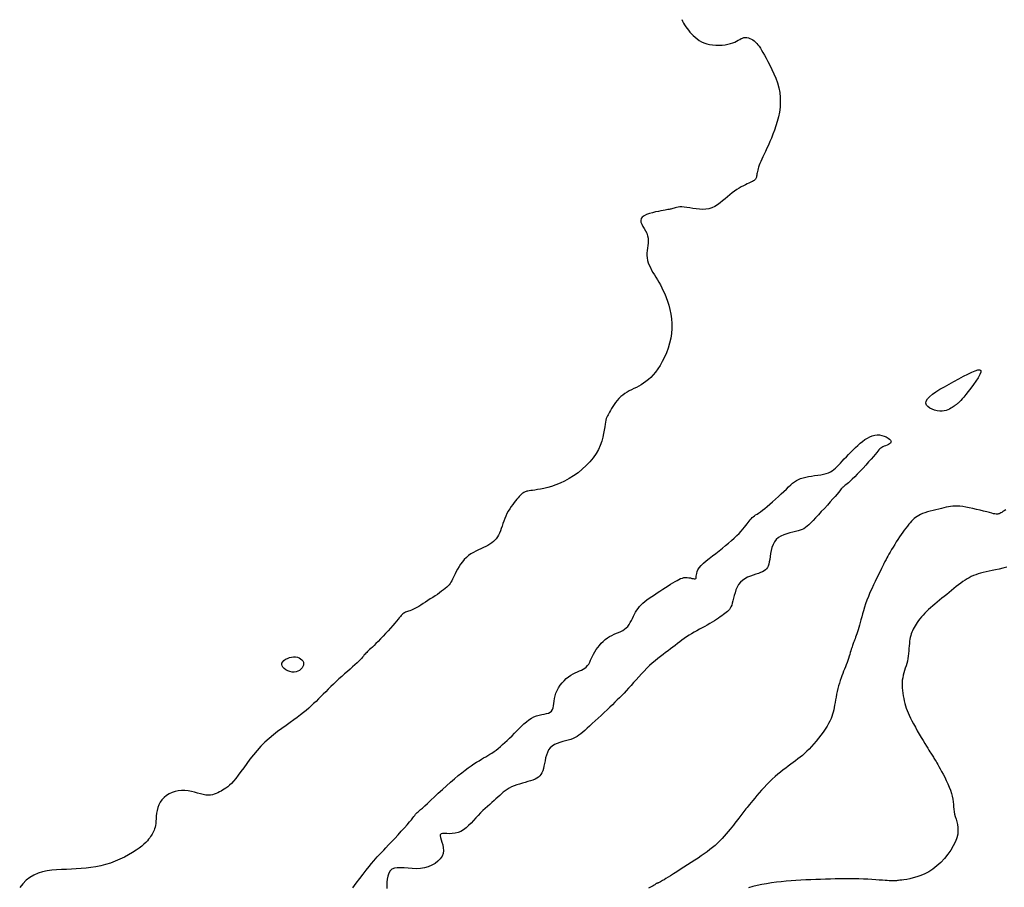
# Model space of a CAD drawing. Header units: millimetres. Extents: x 32690613 to 32693367, y 5343692 to 5344708.
# Tile 528 of 656: x 32692411 to 32692436, y 5344493 to 5344515. Entities that reach past the tile are written whole.
import ezdxf

# ---------------------------------------------------------------- set-up
doc = ezdxf.new("R2010")
doc.units = ezdxf.units.MM
doc.header["$LTSCALE"] = 20
for name, color, linetype in [('02-DGM_HL_492.50', 92, 'Continuous'), ('02-DGM_HL_493.00', 102, 'Continuous'), ('02-DGM_HL_493.50', 112, 'Continuous')]:
    doc.layers.add(name, color=color, linetype=linetype)

msp = doc.modelspace()

# ---------------------------------------------------------------- linework, layer by layer
at = {"layer": '02-DGM_HL_492.50', "elevation": 492.5, "flags": 128}
for points in [[(32692427.41, 5344515.384), (32692427.431, 5344515.337), (32692427.455, 5344515.29), (32692427.482, 5344515.244), (32692427.513, 5344515.198), (32692427.546, 5344515.152), (32692427.581, 5344515.107), (32692427.619, 5344515.061), (32692427.66, 5344515.016), (32692427.703, 5344514.972), (32692427.75, 5344514.929), (32692427.8, 5344514.888), (32692427.854, 5344514.851), (32692427.912, 5344514.817), (32692427.975, 5344514.789), (32692428.044, 5344514.765), (32692428.117, 5344514.747), (32692428.195, 5344514.735), (32692428.275, 5344514.729), (32692428.355, 5344514.728), (32692428.435, 5344514.731), (32692428.511, 5344514.739), (32692428.583, 5344514.752), (32692428.648, 5344514.768), (32692428.706, 5344514.787), (32692428.758, 5344514.809), (32692428.803, 5344514.832), (32692428.845, 5344514.855), (32692428.883, 5344514.877), (32692428.919, 5344514.896), (32692428.954, 5344514.91), (32692428.99, 5344514.92), (32692429.027, 5344514.924), (32692429.065, 5344514.921), (32692429.103, 5344514.913), (32692429.142, 5344514.9), (32692429.18, 5344514.882), (32692429.217, 5344514.861), (32692429.253, 5344514.835), (32692429.286, 5344514.807), (32692429.317, 5344514.775), (32692429.347, 5344514.74), (32692429.377, 5344514.7), (32692429.407, 5344514.655), (32692429.438, 5344514.603), (32692429.472, 5344514.544), (32692429.51, 5344514.477), (32692429.552, 5344514.4), (32692429.6, 5344514.313), (32692429.65, 5344514.218), (32692429.702, 5344514.115), (32692429.753, 5344514.005), (32692429.8, 5344513.89), (32692429.842, 5344513.77), (32692429.876, 5344513.648), (32692429.9, 5344513.524), (32692429.913, 5344513.399), (32692429.914, 5344513.275), (32692429.906, 5344513.152), (32692429.889, 5344513.03), (32692429.866, 5344512.911), (32692429.837, 5344512.794), (32692429.803, 5344512.682), (32692429.767, 5344512.574), (32692429.728, 5344512.47), (32692429.689, 5344512.372), (32692429.649, 5344512.28), (32692429.61, 5344512.192), (32692429.571, 5344512.11), (32692429.535, 5344512.033), (32692429.5, 5344511.961), (32692429.469, 5344511.895), (32692429.441, 5344511.834), (32692429.417, 5344511.778), (32692429.396, 5344511.726), (32692429.377, 5344511.679), (32692429.362, 5344511.635), (32692429.349, 5344511.595), (32692429.339, 5344511.557), (32692429.331, 5344511.522), (32692429.325, 5344511.49), (32692429.32, 5344511.46), (32692429.316, 5344511.431), (32692429.312, 5344511.405), (32692429.307, 5344511.381), (32692429.301, 5344511.36), (32692429.294, 5344511.34), (32692429.283, 5344511.323), (32692429.27, 5344511.308), (32692429.253, 5344511.295), (32692429.232, 5344511.282), (32692429.208, 5344511.269), (32692429.18, 5344511.256), (32692429.148, 5344511.242), (32692429.112, 5344511.225), (32692429.071, 5344511.207), (32692429.026, 5344511.184), (32692428.977, 5344511.159), (32692428.924, 5344511.13), (32692428.869, 5344511.097), (32692428.811, 5344511.061), (32692428.752, 5344511.022), (32692428.692, 5344510.978), (32692428.631, 5344510.931), (32692428.571, 5344510.88), (32692428.51, 5344510.827), (32692428.448, 5344510.774), (32692428.384, 5344510.723), (32692428.318, 5344510.676), (32692428.25, 5344510.634), (32692428.179, 5344510.601), (32692428.103, 5344510.577), (32692428.024, 5344510.563), (32692427.942, 5344510.56), (32692427.858, 5344510.563), (32692427.775, 5344510.572), (32692427.694, 5344510.584), (32692427.616, 5344510.597), (32692427.543, 5344510.609), (32692427.476, 5344510.618), (32692427.417, 5344510.622), (32692427.365, 5344510.621), (32692427.32, 5344510.617), (32692427.281, 5344510.611), (32692427.246, 5344510.602), (32692427.215, 5344510.593), (32692427.187, 5344510.584), (32692427.162, 5344510.576), (32692427.138, 5344510.569), (32692427.115, 5344510.563), (32692427.089, 5344510.558), (32692427.061, 5344510.553), (32692427.028, 5344510.548), (32692426.988, 5344510.541), (32692426.941, 5344510.533), (32692426.884, 5344510.523), (32692426.817, 5344510.51), (32692426.743, 5344510.495), (32692426.666, 5344510.476), (32692426.59, 5344510.453), (32692426.52, 5344510.427), (32692426.458, 5344510.397), (32692426.41, 5344510.363), (32692426.38, 5344510.325), (32692426.369, 5344510.281), (32692426.375, 5344510.234), (32692426.395, 5344510.183), (32692426.424, 5344510.128), (32692426.457, 5344510.071), (32692426.491, 5344510.012), (32692426.522, 5344509.952), (32692426.545, 5344509.89), (32692426.558, 5344509.828), (32692426.561, 5344509.766), (32692426.558, 5344509.703), (32692426.55, 5344509.64), (32692426.54, 5344509.577), (32692426.531, 5344509.514), (32692426.524, 5344509.452), (32692426.523, 5344509.389), (32692426.53, 5344509.327), (32692426.543, 5344509.265), (32692426.562, 5344509.203), (32692426.586, 5344509.141), (32692426.615, 5344509.08), (32692426.647, 5344509.019), (32692426.681, 5344508.957), (32692426.718, 5344508.896), (32692426.755, 5344508.835), (32692426.792, 5344508.773), (32692426.83, 5344508.709), (32692426.868, 5344508.641), (32692426.906, 5344508.57), (32692426.943, 5344508.495), (32692426.98, 5344508.413), (32692427.015, 5344508.324), (32692427.049, 5344508.228), (32692427.081, 5344508.125), (32692427.109, 5344508.015), (32692427.132, 5344507.901), (32692427.149, 5344507.783), (32692427.158, 5344507.661), (32692427.16, 5344507.537), (32692427.151, 5344507.412), (32692427.132, 5344507.286), (32692427.103, 5344507.162), (32692427.066, 5344507.039), (32692427.022, 5344506.92), (32692426.972, 5344506.807), (32692426.918, 5344506.699), (32692426.861, 5344506.6), (32692426.803, 5344506.509), (32692426.743, 5344506.428), (32692426.683, 5344506.357), (32692426.623, 5344506.294), (32692426.563, 5344506.239), (32692426.502, 5344506.19), (32692426.441, 5344506.147), (32692426.38, 5344506.108), (32692426.319, 5344506.073), (32692426.258, 5344506.04), (32692426.197, 5344506.01), (32692426.137, 5344505.979), (32692426.078, 5344505.949), (32692426.021, 5344505.917), (32692425.965, 5344505.883), (32692425.913, 5344505.846), (32692425.863, 5344505.805), (32692425.816, 5344505.759), (32692425.773, 5344505.709), (32692425.733, 5344505.658), (32692425.696, 5344505.605), (32692425.662, 5344505.553), (32692425.631, 5344505.503), (32692425.604, 5344505.456), (32692425.58, 5344505.414), (32692425.558, 5344505.378), (32692425.54, 5344505.345), (32692425.523, 5344505.314), (32692425.509, 5344505.283), (32692425.496, 5344505.248), (32692425.485, 5344505.208), (32692425.474, 5344505.161), (32692425.464, 5344505.104), (32692425.454, 5344505.035), (32692425.442, 5344504.956), (32692425.426, 5344504.868), (32692425.406, 5344504.773), (32692425.379, 5344504.673), (32692425.342, 5344504.569), (32692425.296, 5344504.464), (32692425.237, 5344504.358), (32692425.165, 5344504.254), (32692425.081, 5344504.153), (32692424.987, 5344504.055), (32692424.885, 5344503.962), (32692424.777, 5344503.875), (32692424.665, 5344503.795), (32692424.55, 5344503.723), (32692424.436, 5344503.66), (32692424.323, 5344503.607), (32692424.213, 5344503.563), (32692424.108, 5344503.527), (32692424.007, 5344503.498), (32692423.913, 5344503.476), (32692423.827, 5344503.458), (32692423.75, 5344503.445), (32692423.682, 5344503.434), (32692423.625, 5344503.426), (32692423.578, 5344503.419), (32692423.539, 5344503.414), (32692423.507, 5344503.409), (32692423.48, 5344503.404), (32692423.457, 5344503.398), (32692423.437, 5344503.391), (32692423.418, 5344503.382), (32692423.399, 5344503.371), (32692423.379, 5344503.358), (32692423.358, 5344503.342), (32692423.336, 5344503.322), (32692423.312, 5344503.299), (32692423.286, 5344503.271), (32692423.258, 5344503.24), (32692423.227, 5344503.204), (32692423.193, 5344503.163), (32692423.157, 5344503.117), (32692423.119, 5344503.067), (32692423.081, 5344503.014), (32692423.044, 5344502.958), (32692423.007, 5344502.899), (32692422.974, 5344502.837), (32692422.943, 5344502.774), (32692422.916, 5344502.71), (32692422.892, 5344502.646), (32692422.871, 5344502.581), (32692422.85, 5344502.518), (32692422.83, 5344502.456), (32692422.81, 5344502.397), (32692422.787, 5344502.341), (32692422.762, 5344502.289), (32692422.734, 5344502.242), (32692422.702, 5344502.199), (32692422.667, 5344502.16), (32692422.628, 5344502.124), (32692422.585, 5344502.09), (32692422.538, 5344502.059), (32692422.487, 5344502.03), (32692422.433, 5344502.001), (32692422.374, 5344501.973), (32692422.313, 5344501.945), (32692422.25, 5344501.916), (32692422.186, 5344501.885), (32692422.122, 5344501.851), (32692422.059, 5344501.814), (32692421.999, 5344501.772), (32692421.942, 5344501.725), (32692421.889, 5344501.672), (32692421.841, 5344501.614), (32692421.797, 5344501.553), (32692421.756, 5344501.491), (32692421.72, 5344501.428), (32692421.687, 5344501.367), (32692421.658, 5344501.31), (32692421.633, 5344501.257), (32692421.611, 5344501.209), (32692421.59, 5344501.167), (32692421.571, 5344501.129), (32692421.552, 5344501.095), (32692421.531, 5344501.062), (32692421.507, 5344501.031), (32692421.479, 5344501), (32692421.447, 5344500.968), (32692421.408, 5344500.934), (32692421.364, 5344500.899), (32692421.315, 5344500.863), (32692421.262, 5344500.825), (32692421.206, 5344500.786), (32692421.147, 5344500.747), (32692421.087, 5344500.708), (32692421.026, 5344500.668), (32692420.965, 5344500.628), (32692420.905, 5344500.589), (32692420.846, 5344500.551), (32692420.788, 5344500.515), (32692420.733, 5344500.481), (32692420.681, 5344500.45), (32692420.632, 5344500.423), (32692420.586, 5344500.4), (32692420.546, 5344500.382), (32692420.509, 5344500.368), (32692420.476, 5344500.356), (32692420.446, 5344500.347), (32692420.419, 5344500.338), (32692420.394, 5344500.33), (32692420.372, 5344500.32), (32692420.351, 5344500.308), (32692420.331, 5344500.293), (32692420.311, 5344500.274), (32692420.29, 5344500.251), (32692420.267, 5344500.224), (32692420.24, 5344500.191), (32692420.208, 5344500.152), (32692420.171, 5344500.107), (32692420.127, 5344500.054), (32692420.076, 5344499.995), (32692420.018, 5344499.93), (32692419.956, 5344499.861), (32692419.892, 5344499.791), (32692419.827, 5344499.721), (32692419.763, 5344499.654), (32692419.703, 5344499.591), (32692419.647, 5344499.535), (32692419.598, 5344499.487), (32692419.556, 5344499.447), (32692419.519, 5344499.412), (32692419.486, 5344499.383), (32692419.458, 5344499.357), (32692419.433, 5344499.335), (32692419.411, 5344499.313), (32692419.39, 5344499.292), (32692419.37, 5344499.269), (32692419.35, 5344499.246), (32692419.33, 5344499.22), (32692419.306, 5344499.192), (32692419.279, 5344499.161), (32692419.248, 5344499.126), (32692419.21, 5344499.087), (32692419.166, 5344499.044), (32692419.114, 5344498.996), (32692419.055, 5344498.943), (32692418.991, 5344498.887), (32692418.922, 5344498.828), (32692418.851, 5344498.766), (32692418.778, 5344498.703), (32692418.706, 5344498.638), (32692418.634, 5344498.573), (32692418.565, 5344498.508), (32692418.498, 5344498.443), (32692418.433, 5344498.378), (32692418.37, 5344498.314), (32692418.308, 5344498.251), (32692418.246, 5344498.189), (32692418.186, 5344498.129), (32692418.126, 5344498.069), (32692418.065, 5344498.011), (32692418.004, 5344497.954), (32692417.94, 5344497.897), (32692417.874, 5344497.84), (32692417.804, 5344497.782), (32692417.729, 5344497.723), (32692417.648, 5344497.661), (32692417.56, 5344497.597), (32692417.465, 5344497.529), (32692417.365, 5344497.457), (32692417.259, 5344497.382), (32692417.151, 5344497.301), (32692417.042, 5344497.217), (32692416.934, 5344497.127), (32692416.827, 5344497.031), (32692416.724, 5344496.93), (32692416.627, 5344496.824), (32692416.535, 5344496.713), (32692416.448, 5344496.602), (32692416.366, 5344496.492), (32692416.29, 5344496.385), (32692416.218, 5344496.284), (32692416.151, 5344496.192), (32692416.089, 5344496.11), (32692416.032, 5344496.041), (32692415.979, 5344495.984), (32692415.929, 5344495.937), (32692415.882, 5344495.897), (32692415.838, 5344495.865), (32692415.795, 5344495.837), (32692415.754, 5344495.813), (32692415.713, 5344495.79), (32692415.672, 5344495.768), (32692415.63, 5344495.746), (32692415.587, 5344495.727), (32692415.542, 5344495.71), (32692415.494, 5344495.697), (32692415.443, 5344495.689), (32692415.388, 5344495.687), (32692415.327, 5344495.691), (32692415.262, 5344495.703), (32692415.192, 5344495.72), (32692415.117, 5344495.739), (32692415.04, 5344495.76), (32692414.96, 5344495.779), (32692414.878, 5344495.795), (32692414.795, 5344495.805), (32692414.711, 5344495.806), (32692414.628, 5344495.798), (32692414.547, 5344495.78), (32692414.469, 5344495.753), (32692414.395, 5344495.718), (32692414.327, 5344495.675), (32692414.265, 5344495.625), (32692414.211, 5344495.569), (32692414.167, 5344495.507), (32692414.133, 5344495.441), (32692414.108, 5344495.371), (32692414.09, 5344495.3), (32692414.078, 5344495.228), (32692414.07, 5344495.158), (32692414.064, 5344495.09), (32692414.06, 5344495.027), (32692414.055, 5344494.969), (32692414.047, 5344494.918), (32692414.038, 5344494.873), (32692414.026, 5344494.833), (32692414.013, 5344494.797), (32692413.998, 5344494.764), (32692413.981, 5344494.732), (32692413.963, 5344494.701), (32692413.944, 5344494.67), (32692413.924, 5344494.637), (32692413.901, 5344494.602), (32692413.874, 5344494.566), (32692413.843, 5344494.526), (32692413.804, 5344494.485), (32692413.757, 5344494.44), (32692413.701, 5344494.392), (32692413.634, 5344494.341), (32692413.555, 5344494.287), (32692413.466, 5344494.23), (32692413.366, 5344494.172), (32692413.259, 5344494.116), (32692413.146, 5344494.061), (32692413.028, 5344494.01), (32692412.907, 5344493.964), (32692412.783, 5344493.924), (32692412.659, 5344493.892), (32692412.535, 5344493.866), (32692412.411, 5344493.847), (32692412.286, 5344493.832), (32692412.162, 5344493.821), (32692412.037, 5344493.813), (32692411.912, 5344493.807), (32692411.787, 5344493.802), (32692411.663, 5344493.797), (32692411.539, 5344493.789), (32692411.416, 5344493.779), (32692411.297, 5344493.762), (32692411.181, 5344493.737), (32692411.069, 5344493.703), (32692410.962, 5344493.658), (32692410.861, 5344493.599), (32692410.767, 5344493.525), (32692410.68, 5344493.44), (32692410.601, 5344493.345)], [(32692419.061, 5344493.333), (32692419.147, 5344493.456), (32692419.234, 5344493.574), (32692419.318, 5344493.684), (32692419.398, 5344493.786), (32692419.472, 5344493.876), (32692419.537, 5344493.954), (32692419.592, 5344494.019), (32692419.638, 5344494.072), (32692419.679, 5344494.118), (32692419.717, 5344494.16), (32692419.756, 5344494.2), (32692419.797, 5344494.244), (32692419.845, 5344494.293), (32692419.901, 5344494.352), (32692419.968, 5344494.423), (32692420.043, 5344494.504), (32692420.124, 5344494.591), (32692420.207, 5344494.681), (32692420.289, 5344494.771), (32692420.368, 5344494.857), (32692420.439, 5344494.937), (32692420.5, 5344495.007), (32692420.548, 5344495.064), (32692420.585, 5344495.11), (32692420.612, 5344495.145), (32692420.632, 5344495.172), (32692420.645, 5344495.191), (32692420.654, 5344495.206), (32692420.661, 5344495.216), (32692420.666, 5344495.224), (32692420.673, 5344495.231), (32692420.683, 5344495.239), (32692420.696, 5344495.25), (32692420.716, 5344495.265), (32692420.743, 5344495.288), (32692420.779, 5344495.319), (32692420.825, 5344495.36), (32692420.884, 5344495.413), (32692420.956, 5344495.479), (32692421.039, 5344495.557), (32692421.131, 5344495.643), (32692421.23, 5344495.735), (32692421.333, 5344495.83), (32692421.437, 5344495.925), (32692421.541, 5344496.017), (32692421.641, 5344496.104), (32692421.736, 5344496.184), (32692421.825, 5344496.256), (32692421.91, 5344496.321), (32692421.989, 5344496.379), (32692422.064, 5344496.432), (32692422.135, 5344496.48), (32692422.202, 5344496.523), (32692422.264, 5344496.562), (32692422.324, 5344496.598), (32692422.381, 5344496.631), (32692422.435, 5344496.662), (32692422.488, 5344496.693), (32692422.54, 5344496.725), (32692422.591, 5344496.757), (32692422.644, 5344496.793), (32692422.697, 5344496.831), (32692422.751, 5344496.874), (32692422.807, 5344496.92), (32692422.864, 5344496.971), (32692422.922, 5344497.024), (32692422.981, 5344497.079), (32692423.041, 5344497.137), (32692423.101, 5344497.197), (32692423.161, 5344497.258), (32692423.221, 5344497.319), (32692423.282, 5344497.381), (32692423.342, 5344497.44), (32692423.403, 5344497.497), (32692423.465, 5344497.55), (32692423.528, 5344497.598), (32692423.592, 5344497.639), (32692423.657, 5344497.673), (32692423.723, 5344497.698), (32692423.79, 5344497.717), (32692423.855, 5344497.732), (32692423.916, 5344497.744), (32692423.974, 5344497.757), (32692424.025, 5344497.773), (32692424.069, 5344497.793), (32692424.104, 5344497.821), (32692424.129, 5344497.858), (32692424.146, 5344497.904), (32692424.158, 5344497.956), (32692424.166, 5344498.014), (32692424.174, 5344498.077), (32692424.184, 5344498.143), (32692424.197, 5344498.21), (32692424.217, 5344498.279), (32692424.246, 5344498.346), (32692424.282, 5344498.412), (32692424.325, 5344498.476), (32692424.373, 5344498.536), (32692424.425, 5344498.593), (32692424.48, 5344498.645), (32692424.538, 5344498.691), (32692424.595, 5344498.732), (32692424.653, 5344498.765), (32692424.709, 5344498.794), (32692424.763, 5344498.818), (32692424.815, 5344498.841), (32692424.864, 5344498.863), (32692424.91, 5344498.886), (32692424.951, 5344498.912), (32692424.988, 5344498.941), (32692425.02, 5344498.977), (32692425.048, 5344499.017), (32692425.074, 5344499.062), (32692425.098, 5344499.111), (32692425.121, 5344499.163), (32692425.146, 5344499.216), (32692425.173, 5344499.271), (32692425.203, 5344499.327), (32692425.238, 5344499.383), (32692425.277, 5344499.438), (32692425.321, 5344499.491), (32692425.367, 5344499.543), (32692425.416, 5344499.591), (32692425.469, 5344499.637), (32692425.523, 5344499.678), (32692425.579, 5344499.714), (32692425.636, 5344499.745), (32692425.694, 5344499.772), (32692425.751, 5344499.796), (32692425.808, 5344499.82), (32692425.862, 5344499.843), (32692425.913, 5344499.869), (32692425.96, 5344499.899), (32692426.003, 5344499.933), (32692426.041, 5344499.973), (32692426.074, 5344500.019), (32692426.104, 5344500.069), (32692426.131, 5344500.121), (32692426.157, 5344500.175), (32692426.183, 5344500.23), (32692426.21, 5344500.284), (32692426.238, 5344500.335), (32692426.268, 5344500.384), (32692426.302, 5344500.43), (32692426.339, 5344500.474), (32692426.38, 5344500.517), (32692426.425, 5344500.559), (32692426.474, 5344500.601), (32692426.527, 5344500.643), (32692426.585, 5344500.686), (32692426.649, 5344500.731), (32692426.716, 5344500.777), (32692426.785, 5344500.823), (32692426.856, 5344500.87), (32692426.927, 5344500.915), (32692426.997, 5344500.959), (32692427.064, 5344501.002), (32692427.127, 5344501.041), (32692427.186, 5344501.078), (32692427.24, 5344501.111), (32692427.291, 5344501.14), (32692427.338, 5344501.165), (32692427.383, 5344501.185), (32692427.426, 5344501.2), (32692427.468, 5344501.21), (32692427.51, 5344501.215), (32692427.551, 5344501.214), (32692427.592, 5344501.209), (32692427.631, 5344501.201), (32692427.668, 5344501.192), (32692427.701, 5344501.185), (32692427.729, 5344501.18), (32692427.751, 5344501.18), (32692427.767, 5344501.185), (32692427.776, 5344501.199), (32692427.78, 5344501.219), (32692427.781, 5344501.246), (32692427.784, 5344501.28), (32692427.79, 5344501.319), (32692427.802, 5344501.363), (32692427.823, 5344501.411), (32692427.856, 5344501.463), (32692427.902, 5344501.518), (32692427.961, 5344501.576), (32692428.03, 5344501.636), (32692428.106, 5344501.698), (32692428.188, 5344501.762), (32692428.273, 5344501.827), (32692428.359, 5344501.892), (32692428.443, 5344501.958), (32692428.525, 5344502.024), (32692428.602, 5344502.089), (32692428.675, 5344502.153), (32692428.744, 5344502.215), (32692428.808, 5344502.276), (32692428.866, 5344502.334), (32692428.919, 5344502.389), (32692428.965, 5344502.441), (32692429.006, 5344502.489), (32692429.041, 5344502.534), (32692429.072, 5344502.575), (32692429.1, 5344502.612), (32692429.125, 5344502.647), (32692429.149, 5344502.678), (32692429.174, 5344502.707), (32692429.199, 5344502.733), (32692429.226, 5344502.756), (32692429.255, 5344502.778), (32692429.287, 5344502.801), (32692429.324, 5344502.825), (32692429.364, 5344502.851), (32692429.409, 5344502.882), (32692429.46, 5344502.919), (32692429.517, 5344502.963), (32692429.58, 5344503.015), (32692429.647, 5344503.073), (32692429.719, 5344503.136), (32692429.791, 5344503.202), (32692429.864, 5344503.27), (32692429.936, 5344503.336), (32692430.004, 5344503.4), (32692430.067, 5344503.46), (32692430.124, 5344503.514), (32692430.177, 5344503.563), (32692430.227, 5344503.605), (32692430.275, 5344503.643), (32692430.324, 5344503.676), (32692430.375, 5344503.704), (32692430.43, 5344503.728), (32692430.491, 5344503.748), (32692430.558, 5344503.764), (32692430.631, 5344503.778), (32692430.707, 5344503.79), (32692430.786, 5344503.801), (32692430.863, 5344503.812), (32692430.939, 5344503.824), (32692431.011, 5344503.838), (32692431.076, 5344503.854), (32692431.134, 5344503.874), (32692431.186, 5344503.898), (32692431.232, 5344503.925), (32692431.276, 5344503.956), (32692431.316, 5344503.991), (32692431.357, 5344504.029), (32692431.398, 5344504.072), (32692431.441, 5344504.119), (32692431.488, 5344504.169), (32692431.538, 5344504.223), (32692431.591, 5344504.279), (32692431.646, 5344504.337), (32692431.704, 5344504.395), (32692431.762, 5344504.454), (32692431.822, 5344504.511), (32692431.882, 5344504.567), (32692431.943, 5344504.62), (32692432.003, 5344504.669), (32692432.064, 5344504.714), (32692432.125, 5344504.753), (32692432.186, 5344504.786), (32692432.248, 5344504.812), (32692432.31, 5344504.829), (32692432.372, 5344504.836), (32692432.435, 5344504.834), (32692432.495, 5344504.822), (32692432.553, 5344504.804), (32692432.605, 5344504.781), (32692432.651, 5344504.754), (32692432.687, 5344504.726), (32692432.712, 5344504.697), (32692432.725, 5344504.67), (32692432.724, 5344504.646), (32692432.711, 5344504.626), (32692432.688, 5344504.607), (32692432.658, 5344504.59), (32692432.624, 5344504.575), (32692432.588, 5344504.56), (32692432.552, 5344504.546), (32692432.519, 5344504.531), (32692432.491, 5344504.515), (32692432.466, 5344504.498), (32692432.442, 5344504.477), (32692432.418, 5344504.451), (32692432.392, 5344504.42), (32692432.361, 5344504.383), (32692432.323, 5344504.337), (32692432.277, 5344504.282), (32692432.221, 5344504.218), (32692432.157, 5344504.146), (32692432.087, 5344504.069), (32692432.014, 5344503.99), (32692431.941, 5344503.912), (32692431.869, 5344503.837), (32692431.802, 5344503.768), (32692431.741, 5344503.708), (32692431.689, 5344503.658), (32692431.645, 5344503.619), (32692431.609, 5344503.588), (32692431.578, 5344503.564), (32692431.554, 5344503.546), (32692431.533, 5344503.531), (32692431.516, 5344503.519), (32692431.502, 5344503.507), (32692431.489, 5344503.494), (32692431.476, 5344503.48), (32692431.462, 5344503.462), (32692431.444, 5344503.439), (32692431.421, 5344503.41), (32692431.391, 5344503.373), (32692431.354, 5344503.328), (32692431.306, 5344503.273), (32692431.248, 5344503.207), (32692431.182, 5344503.132), (32692431.109, 5344503.052), (32692431.032, 5344502.969), (32692430.955, 5344502.885), (32692430.88, 5344502.803), (32692430.808, 5344502.727), (32692430.744, 5344502.659), (32692430.688, 5344502.601), (32692430.64, 5344502.553), (32692430.596, 5344502.513), (32692430.554, 5344502.48), (32692430.513, 5344502.453), (32692430.469, 5344502.431), (32692430.421, 5344502.412), (32692430.365, 5344502.395), (32692430.301, 5344502.38), (32692430.23, 5344502.364), (32692430.155, 5344502.346), (32692430.078, 5344502.325), (32692430.003, 5344502.299), (32692429.931, 5344502.267), (32692429.865, 5344502.226), (32692429.809, 5344502.177), (32692429.764, 5344502.117), (32692429.729, 5344502.048), (32692429.702, 5344501.974), (32692429.682, 5344501.897), (32692429.667, 5344501.819), (32692429.655, 5344501.744), (32692429.645, 5344501.672), (32692429.634, 5344501.608), (32692429.622, 5344501.552), (32692429.607, 5344501.505), (32692429.589, 5344501.466), (32692429.566, 5344501.432), (32692429.538, 5344501.404), (32692429.504, 5344501.379), (32692429.462, 5344501.357), (32692429.413, 5344501.337), (32692429.356, 5344501.317), (32692429.292, 5344501.296), (32692429.223, 5344501.274), (32692429.153, 5344501.248), (32692429.084, 5344501.218), (32692429.017, 5344501.182), (32692428.955, 5344501.14), (32692428.901, 5344501.091), (32692428.855, 5344501.032), (32692428.818, 5344500.968), (32692428.788, 5344500.898), (32692428.764, 5344500.827), (32692428.743, 5344500.755), (32692428.726, 5344500.686), (32692428.71, 5344500.621), (32692428.695, 5344500.562), (32692428.679, 5344500.512), (32692428.661, 5344500.47), (32692428.641, 5344500.434), (32692428.62, 5344500.402), (32692428.596, 5344500.374), (32692428.57, 5344500.348), (32692428.54, 5344500.323), (32692428.508, 5344500.298), (32692428.471, 5344500.27), (32692428.432, 5344500.241), (32692428.388, 5344500.211), (32692428.342, 5344500.179), (32692428.292, 5344500.146), (32692428.239, 5344500.112), (32692428.182, 5344500.078), (32692428.123, 5344500.043), (32692428.06, 5344500.007), (32692427.995, 5344499.972), (32692427.928, 5344499.936), (32692427.861, 5344499.899), (32692427.793, 5344499.862), (32692427.726, 5344499.824), (32692427.66, 5344499.785), (32692427.596, 5344499.746), (32692427.534, 5344499.705), (32692427.475, 5344499.664), (32692427.417, 5344499.622), (32692427.36, 5344499.579), (32692427.303, 5344499.535), (32692427.246, 5344499.491), (32692427.188, 5344499.446), (32692427.128, 5344499.4), (32692427.066, 5344499.354), (32692427.002, 5344499.306), (32692426.937, 5344499.257), (32692426.87, 5344499.207), (32692426.802, 5344499.153), (32692426.734, 5344499.097), (32692426.664, 5344499.038), (32692426.595, 5344498.975), (32692426.525, 5344498.908), (32692426.456, 5344498.837), (32692426.387, 5344498.764), (32692426.319, 5344498.691), (32692426.252, 5344498.617), (32692426.187, 5344498.544), (32692426.124, 5344498.473), (32692426.063, 5344498.405), (32692426.004, 5344498.34), (32692425.947, 5344498.279), (32692425.89, 5344498.22), (32692425.833, 5344498.162), (32692425.775, 5344498.104), (32692425.715, 5344498.045), (32692425.652, 5344497.984), (32692425.585, 5344497.921), (32692425.514, 5344497.854), (32692425.44, 5344497.784), (32692425.364, 5344497.713), (32692425.287, 5344497.643), (32692425.212, 5344497.573), (32692425.139, 5344497.506), (32692425.07, 5344497.443), (32692425.006, 5344497.385), (32692424.949, 5344497.332), (32692424.897, 5344497.286), (32692424.848, 5344497.245), (32692424.801, 5344497.209), (32692424.754, 5344497.177), (32692424.705, 5344497.149), (32692424.652, 5344497.124), (32692424.595, 5344497.103), (32692424.531, 5344497.084), (32692424.462, 5344497.065), (32692424.39, 5344497.046), (32692424.318, 5344497.025), (32692424.248, 5344497), (32692424.183, 5344496.97), (32692424.123, 5344496.933), (32692424.072, 5344496.888), (32692424.031, 5344496.834), (32692423.999, 5344496.771), (32692423.974, 5344496.704), (32692423.954, 5344496.633), (32692423.939, 5344496.561), (32692423.925, 5344496.49), (32692423.912, 5344496.422), (32692423.898, 5344496.36), (32692423.881, 5344496.305), (32692423.86, 5344496.257), (32692423.835, 5344496.215), (32692423.806, 5344496.179), (32692423.771, 5344496.147), (32692423.731, 5344496.119), (32692423.685, 5344496.094), (32692423.632, 5344496.071), (32692423.572, 5344496.05), (32692423.506, 5344496.03), (32692423.437, 5344496.01), (32692423.365, 5344495.99), (32692423.293, 5344495.969), (32692423.222, 5344495.947), (32692423.153, 5344495.923), (32692423.089, 5344495.896), (32692423.03, 5344495.867), (32692422.977, 5344495.834), (32692422.927, 5344495.799), (32692422.879, 5344495.762), (32692422.834, 5344495.722), (32692422.788, 5344495.681), (32692422.742, 5344495.638), (32692422.694, 5344495.594), (32692422.644, 5344495.548), (32692422.591, 5344495.501), (32692422.536, 5344495.453), (32692422.479, 5344495.402), (32692422.421, 5344495.349), (32692422.362, 5344495.294), (32692422.302, 5344495.235), (32692422.242, 5344495.173), (32692422.182, 5344495.109), (32692422.121, 5344495.043), (32692422.06, 5344494.977), (32692421.998, 5344494.915), (32692421.935, 5344494.857), (32692421.869, 5344494.807), (32692421.801, 5344494.765), (32692421.731, 5344494.735), (32692421.657, 5344494.718), (32692421.584, 5344494.71), (32692421.512, 5344494.709), (32692421.445, 5344494.712), (32692421.386, 5344494.714), (32692421.337, 5344494.712), (32692421.3, 5344494.703), (32692421.279, 5344494.684), (32692421.274, 5344494.652), (32692421.282, 5344494.608), (32692421.3, 5344494.554), (32692421.321, 5344494.493), (32692421.341, 5344494.425), (32692421.357, 5344494.354), (32692421.362, 5344494.281), (32692421.353, 5344494.209), (32692421.325, 5344494.139), (32692421.281, 5344494.072), (32692421.222, 5344494.011), (32692421.15, 5344493.955), (32692421.067, 5344493.908), (32692420.975, 5344493.869), (32692420.877, 5344493.84), (32692420.775, 5344493.823), (32692420.67, 5344493.818), (32692420.565, 5344493.821), (32692420.463, 5344493.83), (32692420.364, 5344493.839), (32692420.272, 5344493.845), (32692420.188, 5344493.844), (32692420.114, 5344493.833), (32692420.053, 5344493.806), (32692420.005, 5344493.762), (32692419.971, 5344493.703), (32692419.947, 5344493.632), (32692419.932, 5344493.555), (32692419.924, 5344493.475), (32692419.92, 5344493.395), (32692419.92, 5344493.32)]]:
    msp.add_lwpolyline(points, dxfattribs=at)
for points in [[(32692433.961, 5344505.436), (32692433.896, 5344505.444), (32692433.83, 5344505.461), (32692433.766, 5344505.485), (32692433.708, 5344505.515), (32692433.66, 5344505.551), (32692433.627, 5344505.593), (32692433.611, 5344505.64), (32692433.618, 5344505.691), (32692433.649, 5344505.746), (32692433.703, 5344505.803), (32692433.776, 5344505.864), (32692433.865, 5344505.926), (32692433.968, 5344505.991), (32692434.08, 5344506.057), (32692434.199, 5344506.124), (32692434.321, 5344506.191), (32692434.443, 5344506.258), (32692434.561, 5344506.322), (32692434.673, 5344506.379), (32692434.774, 5344506.428), (32692434.861, 5344506.464), (32692434.931, 5344506.485), (32692434.98, 5344506.487), (32692435.005, 5344506.468), (32692435.004, 5344506.426), (32692434.979, 5344506.364), (32692434.937, 5344506.287), (32692434.881, 5344506.201), (32692434.817, 5344506.11), (32692434.75, 5344506.019), (32692434.683, 5344505.934), (32692434.623, 5344505.858), (32692434.572, 5344505.796), (32692434.532, 5344505.748), (32692434.499, 5344505.711), (32692434.473, 5344505.683), (32692434.453, 5344505.663), (32692434.438, 5344505.649), (32692434.426, 5344505.639), (32692434.415, 5344505.631), (32692434.405, 5344505.624), (32692434.395, 5344505.617), (32692434.384, 5344505.609), (32692434.372, 5344505.6), (32692434.359, 5344505.591), (32692434.343, 5344505.579), (32692434.324, 5344505.565), (32692434.301, 5344505.549), (32692434.275, 5344505.53), (32692434.244, 5344505.51), (32692434.209, 5344505.489), (32692434.17, 5344505.47), (32692434.125, 5344505.454), (32692434.076, 5344505.442), (32692434.021, 5344505.435)], [(32692417.81, 5344499.027), (32692417.806, 5344498.99), (32692417.793, 5344498.953), (32692417.772, 5344498.917), (32692417.743, 5344498.884), (32692417.707, 5344498.855), (32692417.665, 5344498.832), (32692417.619, 5344498.816), (32692417.568, 5344498.809), (32692417.515, 5344498.812), (32692417.461, 5344498.824), (32692417.409, 5344498.843), (32692417.361, 5344498.869), (32692417.319, 5344498.899), (32692417.286, 5344498.933), (32692417.264, 5344498.969), (32692417.255, 5344499.005), (32692417.261, 5344499.041), (32692417.28, 5344499.076), (32692417.311, 5344499.107), (32692417.351, 5344499.136), (32692417.397, 5344499.16), (32692417.448, 5344499.179), (32692417.5, 5344499.192), (32692417.553, 5344499.198), (32692417.604, 5344499.196), (32692417.651, 5344499.187), (32692417.695, 5344499.172), (32692417.732, 5344499.151), (32692417.764, 5344499.125), (32692417.788, 5344499.095), (32692417.804, 5344499.062)]]:
    msp.add_lwpolyline(points, close=True, dxfattribs=at)
at = {"layer": '02-DGM_HL_493.00', "elevation": 493, "flags": 128}
msp.add_lwpolyline([(32692435.642, 5344502.93), (32692435.6, 5344502.906), (32692435.566, 5344502.885), (32692435.536, 5344502.867), (32692435.511, 5344502.853), (32692435.49, 5344502.842), (32692435.471, 5344502.833), (32692435.454, 5344502.827), (32692435.436, 5344502.823), (32692435.416, 5344502.821), (32692435.393, 5344502.823), (32692435.364, 5344502.827), (32692435.327, 5344502.834), (32692435.281, 5344502.845), (32692435.224, 5344502.86), (32692435.155, 5344502.877), (32692435.076, 5344502.898), (32692434.989, 5344502.92), (32692434.898, 5344502.942), (32692434.805, 5344502.964), (32692434.713, 5344502.984), (32692434.625, 5344503.002), (32692434.544, 5344503.015), (32692434.471, 5344503.024), (32692434.406, 5344503.028), (32692434.347, 5344503.028), (32692434.291, 5344503.024), (32692434.237, 5344503.017), (32692434.184, 5344503.008), (32692434.128, 5344502.996), (32692434.069, 5344502.983), (32692434.004, 5344502.968), (32692433.935, 5344502.952), (32692433.864, 5344502.935), (32692433.792, 5344502.917), (32692433.721, 5344502.898), (32692433.652, 5344502.878), (32692433.586, 5344502.857), (32692433.527, 5344502.835), (32692433.474, 5344502.813), (32692433.427, 5344502.789), (32692433.385, 5344502.765), (32692433.347, 5344502.738), (32692433.311, 5344502.709), (32692433.277, 5344502.678), (32692433.244, 5344502.643), (32692433.21, 5344502.605), (32692433.175, 5344502.564), (32692433.139, 5344502.519), (32692433.101, 5344502.47), (32692433.062, 5344502.418), (32692433.022, 5344502.363), (32692432.982, 5344502.305), (32692432.941, 5344502.245), (32692432.9, 5344502.182), (32692432.858, 5344502.117), (32692432.818, 5344502.051), (32692432.778, 5344501.985), (32692432.74, 5344501.921), (32692432.705, 5344501.86), (32692432.672, 5344501.804), (32692432.643, 5344501.753), (32692432.619, 5344501.709), (32692432.599, 5344501.674), (32692432.583, 5344501.645), (32692432.571, 5344501.623), (32692432.562, 5344501.606), (32692432.555, 5344501.593), (32692432.55, 5344501.582), (32692432.546, 5344501.573), (32692432.542, 5344501.564), (32692432.538, 5344501.554), (32692432.532, 5344501.542), (32692432.525, 5344501.527), (32692432.516, 5344501.506), (32692432.503, 5344501.479), (32692432.485, 5344501.444), (32692432.464, 5344501.399), (32692432.436, 5344501.344), (32692432.403, 5344501.278), (32692432.364, 5344501.201), (32692432.323, 5344501.116), (32692432.279, 5344501.025), (32692432.234, 5344500.929), (32692432.19, 5344500.832), (32692432.149, 5344500.734), (32692432.111, 5344500.638), (32692432.077, 5344500.545), (32692432.048, 5344500.457), (32692432.023, 5344500.371), (32692432, 5344500.29), (32692431.98, 5344500.213), (32692431.962, 5344500.14), (32692431.944, 5344500.07), (32692431.927, 5344500.005), (32692431.91, 5344499.944), (32692431.892, 5344499.887), (32692431.875, 5344499.834), (32692431.858, 5344499.784), (32692431.842, 5344499.739), (32692431.826, 5344499.697), (32692431.812, 5344499.659), (32692431.798, 5344499.625), (32692431.786, 5344499.594), (32692431.775, 5344499.565), (32692431.765, 5344499.538), (32692431.756, 5344499.511), (32692431.746, 5344499.484), (32692431.737, 5344499.456), (32692431.727, 5344499.424), (32692431.716, 5344499.39), (32692431.704, 5344499.351), (32692431.691, 5344499.307), (32692431.676, 5344499.261), (32692431.661, 5344499.212), (32692431.644, 5344499.16), (32692431.626, 5344499.107), (32692431.608, 5344499.053), (32692431.588, 5344498.999), (32692431.566, 5344498.945), (32692431.545, 5344498.89), (32692431.522, 5344498.835), (32692431.499, 5344498.779), (32692431.477, 5344498.721), (32692431.455, 5344498.662), (32692431.433, 5344498.599), (32692431.413, 5344498.534), (32692431.394, 5344498.465), (32692431.376, 5344498.394), (32692431.36, 5344498.322), (32692431.344, 5344498.249), (32692431.33, 5344498.176), (32692431.317, 5344498.105), (32692431.304, 5344498.036), (32692431.293, 5344497.971), (32692431.282, 5344497.91), (32692431.271, 5344497.853), (32692431.258, 5344497.797), (32692431.243, 5344497.742), (32692431.225, 5344497.687), (32692431.203, 5344497.63), (32692431.175, 5344497.57), (32692431.141, 5344497.506), (32692431.1, 5344497.437), (32692431.053, 5344497.364), (32692431, 5344497.288), (32692430.944, 5344497.211), (32692430.885, 5344497.134), (32692430.824, 5344497.059), (32692430.763, 5344496.987), (32692430.703, 5344496.92), (32692430.644, 5344496.858), (32692430.587, 5344496.801), (32692430.53, 5344496.748), (32692430.474, 5344496.698), (32692430.418, 5344496.651), (32692430.361, 5344496.606), (32692430.303, 5344496.561), (32692430.243, 5344496.516), (32692430.181, 5344496.471), (32692430.117, 5344496.424), (32692430.052, 5344496.376), (32692429.985, 5344496.326), (32692429.917, 5344496.273), (32692429.848, 5344496.217), (32692429.779, 5344496.157), (32692429.709, 5344496.094), (32692429.64, 5344496.027), (32692429.571, 5344495.957), (32692429.504, 5344495.885), (32692429.438, 5344495.813), (32692429.376, 5344495.743), (32692429.318, 5344495.675), (32692429.264, 5344495.611), (32692429.215, 5344495.552), (32692429.171, 5344495.499), (32692429.133, 5344495.452), (32692429.099, 5344495.41), (32692429.069, 5344495.372), (32692429.041, 5344495.336), (32692429.015, 5344495.303), (32692428.99, 5344495.271), (32692428.965, 5344495.239), (32692428.94, 5344495.206), (32692428.914, 5344495.172), (32692428.887, 5344495.137), (32692428.858, 5344495.1), (32692428.828, 5344495.061), (32692428.795, 5344495.019), (32692428.76, 5344494.974), (32692428.722, 5344494.926), (32692428.681, 5344494.874), (32692428.637, 5344494.82), (32692428.59, 5344494.763), (32692428.54, 5344494.704), (32692428.488, 5344494.645), (32692428.434, 5344494.586), (32692428.377, 5344494.527), (32692428.317, 5344494.469), (32692428.256, 5344494.413), (32692428.192, 5344494.359), (32692428.125, 5344494.305), (32692428.056, 5344494.252), (32692427.983, 5344494.198), (32692427.906, 5344494.144), (32692427.825, 5344494.089), (32692427.74, 5344494.033), (32692427.651, 5344493.974), (32692427.559, 5344493.915), (32692427.466, 5344493.856), (32692427.375, 5344493.798), (32692427.287, 5344493.742), (32692427.204, 5344493.69), (32692427.129, 5344493.643), (32692427.062, 5344493.602), (32692427.007, 5344493.568), (32692426.961, 5344493.54), (32692426.924, 5344493.518), (32692426.894, 5344493.501), (32692426.87, 5344493.487), (32692426.852, 5344493.477), (32692426.837, 5344493.47), (32692426.824, 5344493.464), (32692426.813, 5344493.459), (32692426.802, 5344493.456), (32692426.793, 5344493.453), (32692426.784, 5344493.45), (32692426.776, 5344493.447), (32692426.769, 5344493.444), (32692426.763, 5344493.441), (32692426.757, 5344493.437), (32692426.751, 5344493.432), (32692426.744, 5344493.426), (32692426.736, 5344493.419), (32692426.724, 5344493.41), (32692426.707, 5344493.399), (32692426.684, 5344493.385), (32692426.655, 5344493.369), (32692426.617, 5344493.35), (32692426.569, 5344493.328)], dxfattribs=at)
at = {"layer": '02-DGM_HL_493.50', "elevation": 493.5, "flags": 128}
msp.add_lwpolyline([(32692435.663, 5344501.476), (32692435.563, 5344501.45), (32692435.468, 5344501.426), (32692435.378, 5344501.406), (32692435.293, 5344501.388), (32692435.213, 5344501.371), (32692435.137, 5344501.355), (32692435.065, 5344501.339), (32692434.997, 5344501.322), (32692434.934, 5344501.304), (32692434.874, 5344501.284), (32692434.817, 5344501.261), (32692434.762, 5344501.236), (32692434.709, 5344501.208), (32692434.656, 5344501.178), (32692434.604, 5344501.145), (32692434.551, 5344501.109), (32692434.496, 5344501.07), (32692434.44, 5344501.027), (32692434.382, 5344500.982), (32692434.322, 5344500.935), (32692434.261, 5344500.886), (32692434.2, 5344500.836), (32692434.138, 5344500.786), (32692434.077, 5344500.735), (32692434.016, 5344500.685), (32692433.956, 5344500.636), (32692433.897, 5344500.587), (32692433.839, 5344500.54), (32692433.783, 5344500.493), (32692433.729, 5344500.446), (32692433.677, 5344500.399), (32692433.628, 5344500.353), (32692433.581, 5344500.306), (32692433.537, 5344500.26), (32692433.496, 5344500.213), (32692433.458, 5344500.166), (32692433.423, 5344500.12), (32692433.391, 5344500.075), (32692433.361, 5344500.03), (32692433.334, 5344499.986), (32692433.309, 5344499.944), (32692433.288, 5344499.903), (32692433.268, 5344499.863), (32692433.251, 5344499.822), (32692433.237, 5344499.781), (32692433.224, 5344499.738), (32692433.213, 5344499.693), (32692433.204, 5344499.645), (32692433.196, 5344499.593), (32692433.19, 5344499.537), (32692433.185, 5344499.478), (32692433.18, 5344499.415), (32692433.175, 5344499.351), (32692433.169, 5344499.285), (32692433.161, 5344499.219), (32692433.151, 5344499.153), (32692433.139, 5344499.089), (32692433.124, 5344499.027), (32692433.106, 5344498.967), (32692433.088, 5344498.908), (32692433.069, 5344498.849), (32692433.051, 5344498.79), (32692433.035, 5344498.73), (32692433.021, 5344498.67), (32692433.011, 5344498.607), (32692433.006, 5344498.543), (32692433.005, 5344498.476), (32692433.008, 5344498.409), (32692433.014, 5344498.341), (32692433.023, 5344498.273), (32692433.034, 5344498.207), (32692433.047, 5344498.141), (32692433.061, 5344498.078), (32692433.076, 5344498.017), (32692433.093, 5344497.958), (32692433.112, 5344497.899), (32692433.134, 5344497.84), (32692433.158, 5344497.779), (32692433.186, 5344497.715), (32692433.219, 5344497.646), (32692433.256, 5344497.573), (32692433.298, 5344497.494), (32692433.344, 5344497.41), (32692433.392, 5344497.324), (32692433.442, 5344497.238), (32692433.491, 5344497.154), (32692433.539, 5344497.074), (32692433.583, 5344497), (32692433.623, 5344496.934), (32692433.658, 5344496.878), (32692433.688, 5344496.831), (32692433.713, 5344496.791), (32692433.734, 5344496.757), (32692433.753, 5344496.728), (32692433.77, 5344496.702), (32692433.785, 5344496.678), (32692433.8, 5344496.654), (32692433.815, 5344496.63), (32692433.831, 5344496.604), (32692433.848, 5344496.575), (32692433.867, 5344496.542), (32692433.888, 5344496.505), (32692433.912, 5344496.462), (32692433.94, 5344496.412), (32692433.972, 5344496.355), (32692434.008, 5344496.29), (32692434.047, 5344496.218), (32692434.088, 5344496.14), (32692434.129, 5344496.06), (32692434.168, 5344495.977), (32692434.205, 5344495.893), (32692434.236, 5344495.812), (32692434.262, 5344495.733), (32692434.281, 5344495.658), (32692434.295, 5344495.587), (32692434.303, 5344495.519), (32692434.31, 5344495.454), (32692434.315, 5344495.391), (32692434.321, 5344495.329), (32692434.329, 5344495.267), (32692434.34, 5344495.206), (32692434.357, 5344495.143), (32692434.376, 5344495.079), (32692434.395, 5344495.012), (32692434.412, 5344494.942), (32692434.423, 5344494.867), (32692434.425, 5344494.787), (32692434.417, 5344494.701), (32692434.395, 5344494.607), (32692434.358, 5344494.507), (32692434.306, 5344494.401), (32692434.241, 5344494.293), (32692434.165, 5344494.185), (32692434.08, 5344494.079), (32692433.988, 5344493.98), (32692433.89, 5344493.889), (32692433.789, 5344493.809), (32692433.686, 5344493.742), (32692433.582, 5344493.688), (32692433.48, 5344493.644), (32692433.381, 5344493.61), (32692433.287, 5344493.584), (32692433.201, 5344493.564), (32692433.122, 5344493.55), (32692433.054, 5344493.539), (32692432.998, 5344493.531), (32692432.952, 5344493.525), (32692432.915, 5344493.52), (32692432.886, 5344493.517), (32692432.863, 5344493.514), (32692432.844, 5344493.513), (32692432.829, 5344493.512), (32692432.815, 5344493.511), (32692432.801, 5344493.511), (32692432.785, 5344493.511), (32692432.766, 5344493.51), (32692432.743, 5344493.511), (32692432.713, 5344493.512), (32692432.676, 5344493.514), (32692432.63, 5344493.517), (32692432.573, 5344493.521), (32692432.505, 5344493.526), (32692432.425, 5344493.532), (32692432.336, 5344493.538), (32692432.239, 5344493.545), (32692432.135, 5344493.551), (32692432.025, 5344493.556), (32692431.91, 5344493.561), (32692431.793, 5344493.564), (32692431.674, 5344493.566), (32692431.554, 5344493.566), (32692431.432, 5344493.564), (32692431.309, 5344493.561), (32692431.186, 5344493.558), (32692431.061, 5344493.554), (32692430.937, 5344493.549), (32692430.812, 5344493.544), (32692430.687, 5344493.539), (32692430.562, 5344493.534), (32692430.437, 5344493.528), (32692430.312, 5344493.521), (32692430.188, 5344493.513), (32692430.063, 5344493.503), (32692429.938, 5344493.49), (32692429.814, 5344493.476), (32692429.689, 5344493.459), (32692429.566, 5344493.439), (32692429.445, 5344493.416), (32692429.327, 5344493.391), (32692429.213, 5344493.364), (32692429.104, 5344493.334)], dxfattribs=at)

doc.saveas('drawing.dxf')
